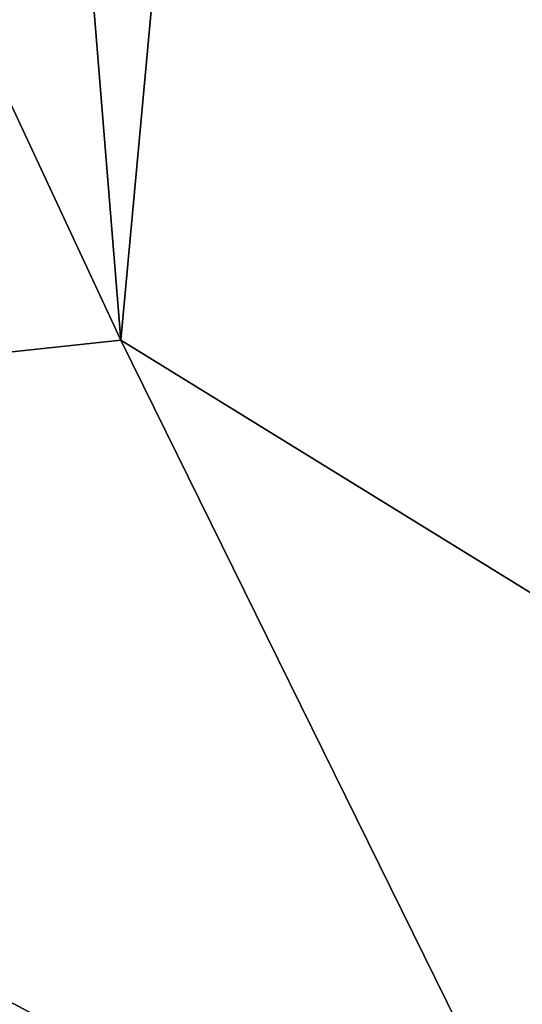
# Model space of a CAD drawing. Header units: millimetres. Extents: x -455 to 455, y -678 to 20.
# Tile 563 of 656: x -2.925 to -2.636, y -34.95 to -34.383. Entities that reach past the tile are written whole.
import ezdxf

# ---------------------------------------------------------------- set-up
doc = ezdxf.new("R2010")
doc.units = ezdxf.units.MM
doc.header["$LTSCALE"] = 65.185185
for name, color, linetype in [('362', 7, 'CONTINUOUS'), ('477', 7, 'CONTINUOUS'), ('478', 7, 'CONTINUOUS')]:
    doc.layers.add(name, color=color, linetype=linetype)

msp = doc.modelspace()

# ---------------------------------------------------------------- linework, layer by layer
at = {"layer": '362', "linetype": 'Continuous'}
for points in [[(-2, -74.7, 19.85), (-2, 0, 19.85), (-4.05718, -6.35378, 19.03358), (-2, -74.7, 19.85)], [(-2, -74.7, 19.85), (-4.05718, -6.35378, 19.03358), (-4.12132, -74.7, 18.97132), (-2, -74.7, 19.85)]]:
    msp.add_3dface(points, dxfattribs=at)
at = {"layer": '477', "linetype": 'Continuous'}
for points in [[(-2.58132, -31.47135, -10.65), (-2.86661, -34.56783, -10.65), (-2.94955, -33.54786, -10.65), (-2.58132, -31.47135, -10.65)], [(-2.31562, -34.90733, -10.65), (-2.86661, -34.56783, -10.65), (-2.58132, -31.47135, -10.65), (-2.31562, -34.90733, -10.65)], [(-2.94955, -33.54786, -10.65), (-2.86661, -34.56783, -10.65), (-3.04365, -34.18817, -10.65), (-2.94955, -33.54786, -10.65)], [(-2.86661, -34.56783, -10.65), (-3.51011, -34.63679, -10.65), (-3.04365, -34.18817, -10.65), (-2.86661, -34.56783, -10.65)]]:
    msp.add_3dface(points, dxfattribs=at)
at = {"layer": '478', "linetype": 'Continuous'}
for points in [[(-3.51011, -34.63679, -10.65), (-2.86661, -34.56783, -10.65), (-2.58852, -35.13211, -10.50355), (-3.51011, -34.63679, -10.65)], [(-2.86661, -34.56783, -10.65), (-2.31562, -34.90733, -10.65), (-2.58852, -35.13211, -10.50355), (-2.86661, -34.56783, -10.65)], [(-3.51011, -34.63679, -10.65), (-2.58852, -35.13211, -10.50355), (-3.3607, -34.95722, -10.50355), (-3.51011, -34.63679, -10.65)]]:
    msp.add_3dface(points, dxfattribs=at)

doc.saveas('drawing.dxf')
